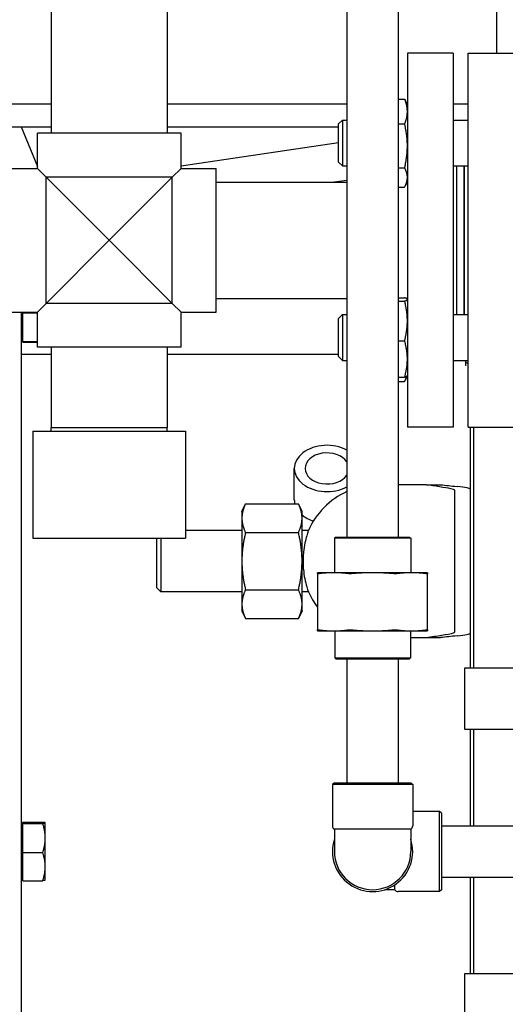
# Model space of a CAD drawing. Header units: inches. Extents: x 18 to 846, y -67 to 561.
# Tile 320 of 656: x 309 to 317, y 473 to 489. Entities that reach past the tile are written whole.
import ezdxf

# ---------------------------------------------------------------- set-up
doc = ezdxf.new("R2010")
doc.units = ezdxf.units.IN
doc.header["$LTSCALE"] = 24
doc.header["$MEASUREMENT"] = 0
doc.layers.add('Dimension (ANSI)', color=7, linetype='Continuous', lineweight=25)
doc.layers.add('Visible (ANSI)', color=7, linetype='Continuous', lineweight=30)
doc.styles.add('Note Text (ANSI)', font='tahoma.ttf')
doc.dimstyles.new('SB Fraction-16 (ANSI)', dxfattribs={"dimscale": 24, "dimtxt": 0.125, "dimasz": 0.098425, "dimexe": 0.125, "dimexo": 0.0625, "dimgap": 0.031496, "dimtad": 0, "dimtih": 1, "dimtoh": 1, "dimdec": 4, "dimrnd": 1e-08, "dimzin": 0, "dimdsep": 46, "dimlunit": 5, "dimtxsty": 'Note Text (ANSI)', "dimcen": 0.09, "dimdle": 0.393701, "dimclrd": 256, "dimclre": 256, "dimclrt": 256, "dimadec": 0, "dimazin": 3, "dimtfac": 0.96, "dimtofl": 0, "dimtmove": 0, "dimatfit": 3, "dimfxl": 1, "dimfrac": 2, "dimtolj": 1, "dimtzin": 12, "dimlwd": -1, "dimlwe": -1, "dimarcsym": 0})

# ---------------------------------------------------------------- blocks, each defined once
blk = doc.blocks.new('*D18')
at = {"layer": 'Defpoints', "color": 0, "transparency": 16777216}
for p in [(331.678, 544.007), (242.86, 406.007), (331.678, 406.007)]:
    blk.add_point(p, dxfattribs=at)
at = {"layer": 'Dimension (ANSI)', "transparency": 16777216}
for p, q in [((330.178, 544.007), (239.86, 544.007)), ((242.86, 541.645), (242.86, 486.331)), ((242.86, 408.369), (242.86, 481.682)), ((330.178, 406.007), (239.86, 406.007))]:
    blk.add_line(p, q, dxfattribs=at)
for points in [[(242.466, 541.645), (243.253, 541.645), (242.86, 544.007)], [(242.466, 408.369), (243.253, 408.369), (242.86, 406.007)]]:
    blk.add_solid(points, dxfattribs=at)
at = {"layer": 'Dimension (ANSI)', "transparency": 16777216, "insert": (239.783, 485.575), "char_height": 3, "attachment_point": 1, "style": 'Note Text (ANSI)'}
blk.add_mtext('\\A1;138', dxfattribs=at)

msp = doc.modelspace()

# ---------------------------------------------------------------- linework, layer by layer
at = {"layer": 'Visible (ANSI)'}
for p, q in [((314.62813, 495.07123), (314.62813, 480.15173)), ((315.46813, 495.07123), (315.46813, 480.15173)), ((309.79013, 489.88173), (309.79013, 486.75673)), ((311.69013, 489.88173), (311.69013, 486.75673)), ((317.07643, 489.40775), (317.07643, 488.06673)), ((315.61763, 488.06673), (315.61763, 481.94673)), ((316.36763, 488.06673), (315.61763, 488.06673)), ((316.36763, 488.06673), (316.36763, 481.94673)), ((316.61263, 481.94673), (316.61263, 488.06673)), ((316.61263, 488.06673), (317.36263, 488.06673)), ((315.46813, 487.31739), (315.57254, 487.31739)), ((315.61763, 487.22272), (315.58559, 487.29141)), ((306.30328, 487.23964), (309.79013, 487.23964)), ((311.69013, 487.23964), (314.62813, 487.23964)), ((315.60974, 487.23964), (315.61763, 487.23964)), ((316.36763, 487.23964), (316.61263, 487.23964)), ((314.49263, 486.91022), (314.55513, 486.97272)), ((314.55513, 486.97272), (314.55513, 486.22272)), ((314.55513, 486.97272), (314.62813, 486.97272)), ((316.36763, 486.97272), (316.61263, 486.97272)), ((306.30328, 486.86464), (309.79013, 486.86464)), ((309.29849, 486.86464), (309.56463, 486.21449)), ((311.69013, 486.86464), (314.49263, 486.86464)), ((314.49263, 486.28522), (314.49263, 486.91022)), ((315.46813, 486.91084), (315.57254, 486.91084)), ((311.91563, 486.75673), (309.56463, 486.75673)), ((309.56463, 486.18223), (309.56463, 486.75673)), ((311.91563, 486.18223), (311.91563, 486.75673)), ((314.49263, 486.59864), (311.91563, 486.22178)), ((308.99013, 486.18223), (309.56463, 486.18223)), ((309.56463, 486.18223), (309.70813, 486.03873)), ((311.77213, 486.03873), (311.91563, 486.18223)), ((311.91563, 486.18223), (312.49013, 486.18223)), ((312.49013, 483.83123), (312.49013, 486.18223)), ((314.49263, 486.28522), (314.55513, 486.22272)), ((314.55513, 486.22272), (314.62813, 486.22272)), ((315.46813, 486.19117), (315.57254, 486.19117)), ((316.36763, 486.22272), (316.61263, 486.22272)), ((316.42763, 483.79074), (316.42763, 486.22272)), ((316.54763, 483.79074), (316.54763, 486.22272)), ((316.55263, 483.79074), (316.55263, 486.22272)), ((311.77213, 486.03873), (309.70813, 486.03873)), ((309.70813, 486.03873), (310.74013, 485.00673)), ((309.70813, 483.97473), (309.70813, 486.03873)), ((310.74013, 485.00673), (311.77213, 486.03873)), ((311.77213, 483.97473), (311.77213, 486.03873)), ((312.49013, 485.95673), (314.62813, 485.95673)), ((314.62813, 485.9868), (314.42248, 485.95673)), ((315.46813, 485.87805), (315.57254, 485.87805)), ((315.61763, 485.97272), (315.58559, 485.90403)), ((310.74013, 485.00673), (309.70813, 483.97473)), ((311.77213, 483.97473), (310.74013, 485.00673)), ((309.70813, 483.97473), (309.56463, 483.83123)), ((311.77213, 483.97473), (309.70813, 483.97473)), ((311.91563, 483.83123), (311.77213, 483.97473)), ((312.49013, 484.05673), (314.62813, 484.05673)), ((315.46813, 484.06596), (315.57254, 484.06596)), ((315.46813, 484.01202), (315.57254, 484.01202)), ((315.61763, 484.04074), (315.61681, 484.04249)), ((308.99013, 483.83123), (309.56463, 483.83123)), ((309.30343, 466.18223), (309.30343, 483.83123)), ((309.32843, 483.81933), (309.32843, 483.83123)), ((309.32843, 483.81933), (309.56463, 483.81933)), ((309.32843, 483.35058), (309.32843, 483.81933)), ((309.56463, 483.25673), (309.56463, 483.83123)), ((311.91563, 483.25673), (311.91563, 483.83123)), ((311.91563, 483.83123), (312.49013, 483.83123)), ((314.49263, 483.72824), (314.55513, 483.79074)), ((314.55513, 483.79074), (314.55513, 483.04074)), ((314.55513, 483.79074), (314.62813, 483.79074)), ((316.36763, 483.79074), (316.61263, 483.79074)), ((314.49263, 483.10324), (314.49263, 483.72824)), ((309.32843, 483.39746), (309.30343, 483.39746)), ((309.32843, 483.35058), (309.56463, 483.35058)), ((309.32843, 483.34171), (309.32843, 483.35058)), ((309.32843, 483.34171), (309.56463, 483.34171)), ((315.46813, 483.3618), (315.57254, 483.3618)), ((309.30343, 483.14122), (309.79013, 483.14122)), ((311.91563, 483.25673), (309.56463, 483.25673)), ((309.79013, 483.25673), (309.79013, 481.94423)), ((311.69013, 483.25673), (311.69013, 481.94423)), ((311.69013, 483.14122), (314.49263, 483.14122)), ((314.49263, 483.10324), (314.55513, 483.04074)), ((314.55513, 483.04074), (314.62813, 483.04074)), ((316.36763, 483.04074), (316.61263, 483.04074)), ((316.56643, 483.02285), (316.56643, 483.04074)), ((316.56643, 483.02285), (316.56643, 482.95312)), ((315.61681, 482.78899), (315.58559, 482.72205)), ((315.61763, 482.79074), (315.61681, 482.78899)), ((315.46813, 482.76552), (315.57254, 482.76552)), ((315.46813, 482.69607), (315.57254, 482.69607)), ((309.49013, 481.88173), (311.99013, 481.88173)), ((309.49013, 481.88173), (309.49013, 480.13173)), ((309.79013, 481.94423), (311.69013, 481.94423)), ((309.79176, 481.88173), (309.79013, 481.94423)), ((311.68849, 481.88173), (311.69013, 481.94423)), ((311.99013, 481.88173), (311.99013, 480.13173)), ((316.36763, 481.94673), (315.61763, 481.94673)), ((316.61263, 481.94673), (317.36263, 481.94673)), ((316.64458, 481.94667), (316.64458, 478.00673)), ((316.70708, 478.00673), (316.70708, 481.94667)), ((313.76793, 480.75875), (313.76793, 481.27353)), ((315.93152, 481.00673), (315.46812, 481.00673)), ((315.93152, 481.00673), (316.15784, 481.00673)), ((316.39458, 480.56972), (316.39458, 480.90968)), ((312.91058, 480.56923), (312.96919, 480.69492)), ((312.96919, 480.69492), (313.83597, 480.69492)), ((313.89458, 480.56923), (313.83597, 480.69492)), ((312.91058, 480.56923), (312.91058, 480.46038)), ((313.89458, 480.46038), (313.89458, 480.56923)), ((316.39458, 478.94374), (316.39458, 480.56972)), ((312.91058, 480.46038), (312.91058, 479.75673)), ((313.89458, 479.75673), (313.89458, 480.46038)), ((312.91058, 480.25673), (311.99013, 480.25673)), ((312.96919, 480.22583), (313.83597, 480.22583)), ((313.99894, 480.25673), (313.89458, 480.25673)), ((309.49013, 480.13173), (311.99013, 480.13173)), ((311.51958, 479.31923), (311.51958, 480.13173)), ((311.58208, 480.13173), (311.58208, 479.25673)), ((314.44396, 480.15173), (314.42313, 480.1309)), ((315.67313, 480.1309), (314.42313, 480.1309)), ((314.42313, 480.1309), (314.42313, 479.56823)), ((314.44396, 480.15173), (315.65229, 480.15173)), ((315.65229, 480.15173), (315.67313, 480.1309)), ((315.67313, 480.1309), (315.67313, 479.56823)), ((312.91058, 479.75673), (312.91058, 479.05308)), ((313.89458, 479.05308), (313.89458, 479.75673)), ((314.41173, 479.56823), (314.14813, 479.56823)), ((315.04813, 479.56823), (314.41173, 479.56823)), ((315.68452, 479.56823), (315.04813, 479.56823)), ((315.94813, 479.56823), (315.68452, 479.56823)), ((314.14813, 479.55335), (314.14813, 478.63061)), ((315.94813, 478.63061), (315.94813, 479.55335)), ((311.51958, 479.31923), (311.58208, 479.25673)), ((312.91058, 479.25673), (311.58208, 479.25673)), ((312.96919, 479.28763), (313.83597, 479.28763)), ((313.99894, 479.25673), (313.89458, 479.25673)), ((312.91058, 479.05308), (312.91058, 478.94423)), ((312.91058, 478.94423), (312.96919, 478.81854)), ((313.89458, 478.94423), (313.83597, 478.81854)), ((313.89458, 478.94423), (313.89458, 479.05308)), ((316.39458, 478.60378), (316.39458, 478.94374)), ((312.96919, 478.81854), (313.83597, 478.81854)), ((314.14813, 478.61573), (314.41173, 478.61573)), ((314.41173, 478.61573), (315.04813, 478.61573)), ((314.42938, 478.61573), (314.42938, 478.17256)), ((315.04813, 478.61573), (315.68452, 478.61573)), ((315.66688, 478.61573), (315.66688, 478.17256)), ((315.68452, 478.61573), (315.94813, 478.61573)), ((315.66687, 478.50673), (315.93152, 478.50673)), ((315.93152, 478.50673), (316.15784, 478.50673)), ((314.42938, 478.17256), (315.66688, 478.17256)), ((314.45021, 478.15173), (314.42938, 478.17256)), ((315.64604, 478.15173), (314.45021, 478.15173)), ((314.62813, 478.15173), (314.62813, 476.13173)), ((315.46813, 478.15173), (315.46813, 476.13173)), ((315.64604, 478.15173), (315.66688, 478.17256)), ((317.55343, 478.00673), (316.55343, 478.00673)), ((316.55343, 478.00673), (316.55343, 477.00673)), ((316.55343, 477.00673), (317.55343, 477.00673)), ((316.64458, 477.00671), (316.64458, 475.42673)), ((316.70708, 475.42673), (316.70708, 477.00671)), ((314.42313, 476.13173), (314.39188, 476.10048)), ((315.70438, 476.10048), (314.39188, 476.10048)), ((314.39188, 476.10048), (314.39188, 475.42623)), ((314.42313, 476.13173), (315.67313, 476.13173)), ((315.67313, 476.13173), (315.70438, 476.10048)), ((315.70438, 476.10048), (315.70438, 475.42623)), ((316.14188, 475.66298), (315.70438, 475.66298)), ((316.14188, 474.35048), (316.14188, 475.66298)), ((316.17313, 475.63173), (316.14188, 475.66298)), ((316.17313, 475.63173), (316.17313, 474.38173)), ((309.32843, 475.42871), (309.30343, 475.42871)), ((309.32843, 475.46617), (309.32843, 475.48446)), ((309.32843, 475.48446), (309.65219, 475.48446)), ((309.32843, 475.46617), (309.65219, 475.46617)), ((309.32843, 474.98854), (309.32843, 475.46617)), ((309.69406, 475.47558), (309.6939, 475.47585)), ((309.69406, 475.47532), (309.69406, 475.47558)), ((309.69406, 475.22736), (309.69406, 475.47532)), ((315.67313, 475.3721), (314.42313, 475.3721)), ((314.42313, 475.3721), (314.42313, 475.00673)), ((315.67313, 475.3721), (315.67313, 475.00673)), ((316.17313, 475.42673), (318.37753, 475.42673)), ((309.69406, 474.75887), (309.69406, 475.22736)), ((309.32843, 474.98854), (309.65219, 474.98854)), ((309.32843, 474.52921), (309.32843, 474.98854)), ((309.69406, 474.53808), (309.69406, 474.75887)), ((309.32843, 474.58496), (309.30343, 474.58496)), ((316.17313, 474.58673), (318.37753, 474.58673)), ((316.64458, 474.58674), (316.64458, 473.00674)), ((316.70708, 473.00674), (316.70708, 474.58674)), ((309.32843, 474.52921), (309.65219, 474.52921)), ((309.69406, 474.53808), (309.6939, 474.53782)), ((315.4135, 474.38173), (315.4135, 474.4565)), ((315.4135, 474.38173), (315.24822, 474.38173)), ((316.14188, 474.35048), (315.46763, 474.35048)), ((316.17313, 474.38173), (316.14188, 474.35048)), ((317.55343, 473.00673), (316.55343, 473.00673)), ((316.55343, 473.00673), (316.55343, 472.00673))]:
    msp.add_line(p, q, dxfattribs=at)
for centre, radius, start, end in [((315.14458, 479.75673), 1.25, 114.403737, 156.421822), ((315.14458, 479.75673), 1.25, 203.578178, 217.139886), ((314.45438, 475.42623), 0.0625, 180, 240), ((315.64188, 475.42623), 0.0625, 300, 0), ((315.04813, 475.00673), 0.65625, 162.24721, 17.75279), ((315.04813, 475.00673), 0.625, 180, 0), ((315.46763, 474.41298), 0.0625, 210, 270)]:
    msp.add_arc(centre, radius, start, end, dxfattribs=at)
for centre, major_axis, ratio, start_param, end_param in [((314.30343, 481.27353), (-0.5355, 0), 0.7070977, 4.06093246, 8.50543816), ((314.30343, 481.27353), (-0.3595, 0), 0.7070977, 3.58523782, 8.98113279), ((325.04458, 481.18663), (-9.65, 0), 0.04782887, 0.40039701, 0.46748636), ((314.64458, 480.93553), (2, 0), 0.04782887, 0, 0.46748636), ((314.30343, 480.75875), (-0.5355, 0), 0.7070977, 0, 0.16937943), ((314.30343, 480.75875), (0.5355, 0), 0.7070977, 3.84369353, 4.28494448), ((325.04458, 478.32683), (9.65, 0), 0.04782887, 2.67410629, 2.74119564), ((314.64458, 478.57793), (-2, 0), 0.04782887, 2.67410629, 3.14159265)]:
    msp.add_ellipse(centre, major_axis=major_axis, ratio=ratio, start_param=start_param, end_param=end_param, dxfattribs=at)
for points, weights in [([(315.57254, 487.31739), (315.57966, 487.30414), (315.58559, 487.29141)], [1, 1.00580630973, 1.00983612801]), ([(315.61763, 487.11411), (315.61763, 487.20845), (315.57254, 487.31739)], [1, 1.0379548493, 1]), ([(315.57254, 486.91084), (315.61763, 487.01977), (315.61763, 487.11411)], [1, 1.0379548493, 1]), ([(315.61763, 486.551), (315.61763, 486.718), (315.57254, 486.91084)], [1, 1.0379548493, 1]), ([(315.57254, 486.19117), (315.61763, 486.38401), (315.61763, 486.551)], [1, 1.0379548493, 1]), ([(315.61763, 486.03461), (315.61763, 486.10727), (315.57254, 486.19117)], [1, 1.0379548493, 1]), ([(315.57254, 485.87805), (315.61763, 485.96195), (315.61763, 486.03461)], [1, 1.0379548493, 1]), ([(315.61763, 484.03899), (315.61763, 484.05151), (315.57254, 484.06596)], [1, 1.0379548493, 1]), ([(315.57254, 484.01202), (315.61763, 484.02647), (315.61763, 484.03899)], [1, 1.0379548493, 1]), ([(315.61763, 483.68691), (315.61763, 483.83779), (315.57254, 484.01202)], [1, 1.0379548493, 1]), ([(315.57254, 483.3618), (315.61763, 483.53602), (315.61763, 483.68691)], [1, 1.0379548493, 1]), ([(315.61763, 483.06366), (315.61763, 483.20202), (315.57254, 483.3618)], [1, 1.0379548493, 1]), ([(315.57254, 482.76552), (315.61763, 482.92529), (315.61763, 483.06366)], [1, 1.0379548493, 1]), ([(315.61681, 482.78899), (315.61172, 482.77808), (315.57254, 482.76552)], [1.00887854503, 1.03282122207, 1]), ([(315.57254, 482.69607), (315.59631, 482.74031), (315.60735, 482.77997)], [1, 1.01965956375, 1.01895290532]), ([(312.96919, 480.69492), (312.91058, 480.56923), (312.91058, 480.46038)], [1, 1.0379548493, 1]), ([(313.89458, 480.46038), (313.89458, 480.56923), (313.83597, 480.69492)], [1, 1.0379548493, 1]), ([(312.91058, 480.46038), (312.91058, 480.35152), (312.96919, 480.22583)], [1, 1.0379548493, 1]), ([(313.83597, 480.22583), (313.89458, 480.35152), (313.89458, 480.46038)], [1, 1.0379548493, 1]), ([(312.96919, 480.22583), (312.91058, 479.97444), (312.91058, 479.75673)], [1, 1.0379548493, 1]), ([(313.89458, 479.75673), (313.89458, 479.97444), (313.83597, 480.22583)], [1, 1.0379548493, 1]), ([(312.91058, 479.75673), (312.91058, 479.53902), (312.96919, 479.28763)], [1, 1.0379548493, 1]), ([(313.83597, 479.28763), (313.89458, 479.53902), (313.89458, 479.75673)], [1, 1.0379548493, 1]), ([(314.14813, 479.55335), (314.14813, 479.56823), (314.14813, 479.56823)], [1.06851824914, 1.04951712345, 1]), ([(314.41173, 479.56823), (314.30163, 479.56823), (314.18474, 479.55335)], [1, 1.04951712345, 1.06851824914]), ([(314.63872, 479.55335), (314.52183, 479.56823), (314.41173, 479.56823)], [1.06851824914, 1.04951712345, 1]), ([(315.04813, 479.56823), (314.89242, 479.56823), (314.72711, 479.55335)], [1, 1.04951712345, 1.06851824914]), ([(315.36914, 479.55335), (315.20383, 479.56823), (315.04813, 479.56823)], [1.06851824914, 1.04951712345, 1]), ([(315.68452, 479.56823), (315.57442, 479.56823), (315.45753, 479.55335)], [1, 1.04951712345, 1.06851824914]), ([(315.91152, 479.55335), (315.79462, 479.56823), (315.68452, 479.56823)], [1.06851824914, 1.04951712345, 1]), ([(315.94813, 479.56823), (315.94813, 479.56823), (315.94813, 479.55335)], [1, 1.04951712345, 1.06851824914]), ([(312.96919, 479.28763), (312.91058, 479.16194), (312.91058, 479.05308)], [1, 1.0379548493, 1]), ([(313.89458, 479.05308), (313.89458, 479.16194), (313.83597, 479.28763)], [1, 1.0379548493, 1]), ([(312.91058, 479.05308), (312.91058, 478.94423), (312.96919, 478.81854)], [1, 1.0379548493, 1]), ([(313.83597, 478.81854), (313.89458, 478.94423), (313.89458, 479.05308)], [1, 1.0379548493, 1]), ([(314.14813, 478.61573), (314.14813, 478.61573), (314.14813, 478.63061)], [1, 1.04951712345, 1.06851824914]), ([(314.18474, 478.63061), (314.30163, 478.61573), (314.41173, 478.61573)], [1.06851824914, 1.04951712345, 1]), ([(314.41173, 478.61573), (314.52183, 478.61573), (314.63872, 478.63061)], [1, 1.04951712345, 1.06851824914]), ([(314.72711, 478.63061), (314.89242, 478.61573), (315.04813, 478.61573)], [1.06851824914, 1.04951712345, 1]), ([(315.04813, 478.61573), (315.20383, 478.61573), (315.36914, 478.63061)], [1, 1.04951712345, 1.06851824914]), ([(315.45753, 478.63061), (315.57442, 478.61573), (315.68452, 478.61573)], [1.06851824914, 1.04951712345, 1]), ([(315.68452, 478.61573), (315.79462, 478.61573), (315.91152, 478.63061)], [1, 1.04951712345, 1.06851824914]), ([(315.94813, 478.63061), (315.94813, 478.61573), (315.94813, 478.61573)], [1.06851824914, 1.04951712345, 1]), ([(309.69406, 475.47532), (309.69406, 475.47956), (309.65219, 475.48446)], [1, 1.0379548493, 1]), ([(309.65219, 475.46617), (309.69406, 475.47107), (309.69406, 475.47532)], [1, 1.0379548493, 1]), ([(309.69406, 475.22736), (309.69406, 475.33819), (309.65219, 475.46617)], [1, 1.0379548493, 1]), ([(309.65219, 474.98854), (309.69406, 475.11652), (309.69406, 475.22736)], [1, 1.0379548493, 1]), ([(309.69406, 474.75887), (309.69406, 474.86546), (309.65219, 474.98854)], [1, 1.0379548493, 1]), ([(309.65219, 474.52921), (309.69406, 474.65229), (309.69406, 474.75887)], [1, 1.0379548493, 1]), ([(309.6939, 474.53782), (309.6916, 474.53382), (309.65219, 474.52921)], [1.0043418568, 1.03564311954, 1])]:
    msp.add_rational_spline(points, weights, degree=2, dxfattribs=at)
for points, knots in [([(316.61268, 482.99035), (316.60196, 482.99387), (316.59267, 482.99769), (316.5727, 483.00865), (316.56643, 483.01607), (316.56643, 483.02285)], [-3.245936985, -3.245936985, -3.245936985, -3.245936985, -3.110642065, -3.110642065, -2.871399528, -2.871399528, -2.871399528, -2.871399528]), ([(316.39272, 480.91819), (316.38604, 480.92575), (316.36189, 480.93331), (316.2356, 480.96158), (316.06072, 480.98359), (315.93152, 481.00673)], [0.22095062, 0.22095062, 0.22095062, 0.22095062, 1.4278888, 1.4278888, 4.83429221, 4.83429221, 4.83429221, 4.83429221]), ([(313.99894, 480.25673), (313.99894, 480.25673), (313.99635, 480.24993), (313.98647, 480.22201), (313.97883, 480.19976), (313.96086, 480.13948), (313.95047, 480.10053), (313.9315, 480.00947), (313.92312, 479.95754), (313.91496, 479.87485), (313.91298, 479.84708), (313.91096, 479.79881), (313.91052, 479.77859), (313.91048, 479.7385), (313.91085, 479.71868), (313.91268, 479.67171), (313.91449, 479.64481), (313.92183, 479.5666), (313.92924, 479.51773), (313.94837, 479.42047), (313.9605, 479.3749), (313.98183, 479.30396), (313.9908, 479.27901), (313.99774, 479.25992), (313.99891, 479.25672), (313.99891, 479.25672)], [-8.06285876, -8.06285876, -8.06285876, -8.06285876, -7.69970356, -7.69970356, -7.3009728, -7.3009728, -6.86791992, -6.86791992, -6.42313067, -6.42313067, -6.20646758, -6.20646758, -6.05214122, -6.05214122, -5.9009195, -5.9009195, -5.6915643, -5.6915643, -5.27828854, -5.27828854, -4.78026163, -4.78026163, -4.28262045, -4.28262045, -4.03199162, -4.03199162, -4.03199162, -4.03199162]), ([(314.18474, 479.55335), (314.173, 479.55186), (314.1637, 479.55112), (314.15158, 479.55112), (314.14813, 479.55186), (314.14813, 479.55335)], [1.292675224, 1.292675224, 1.292675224, 1.292675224, 1.413350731, 1.413350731, 1.534026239, 1.534026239, 1.534026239, 1.534026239]), ([(314.72711, 479.55335), (314.71051, 479.55186), (314.69391, 479.55112), (314.66464, 479.55112), (314.65046, 479.55186), (314.63872, 479.55335)], [1.292675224, 1.292675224, 1.292675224, 1.292675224, 1.413350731, 1.413350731, 1.534026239, 1.534026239, 1.534026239, 1.534026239]), ([(315.45753, 479.55335), (315.44579, 479.55186), (315.43161, 479.55112), (315.40235, 479.55112), (315.38574, 479.55186), (315.36914, 479.55335)], [1.292675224, 1.292675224, 1.292675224, 1.292675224, 1.413350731, 1.413350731, 1.534026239, 1.534026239, 1.534026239, 1.534026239]), ([(315.94813, 479.55335), (315.94813, 479.55186), (315.94467, 479.55112), (315.93255, 479.55112), (315.92325, 479.55186), (315.91152, 479.55335)], [0.414702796, 0.414702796, 0.414702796, 0.414702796, 0.535378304, 0.535378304, 0.656053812, 0.656053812, 0.656053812, 0.656053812]), ([(314.14813, 478.63061), (314.14813, 478.63211), (314.15158, 478.63284), (314.1637, 478.63284), (314.173, 478.63211), (314.18474, 478.63061)], [0.414702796, 0.414702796, 0.414702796, 0.414702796, 0.535378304, 0.535378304, 0.656053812, 0.656053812, 0.656053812, 0.656053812]), ([(314.63872, 478.63061), (314.65046, 478.63211), (314.66464, 478.63284), (314.69391, 478.63284), (314.71051, 478.63211), (314.72711, 478.63061)], [0.414702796, 0.414702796, 0.414702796, 0.414702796, 0.535378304, 0.535378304, 0.656053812, 0.656053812, 0.656053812, 0.656053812]), ([(315.36914, 478.63061), (315.38574, 478.63211), (315.40235, 478.63284), (315.43161, 478.63284), (315.44579, 478.63211), (315.45753, 478.63061)], [0.414702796, 0.414702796, 0.414702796, 0.414702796, 0.535378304, 0.535378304, 0.656053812, 0.656053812, 0.656053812, 0.656053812]), ([(315.91152, 478.63061), (315.92325, 478.63211), (315.93255, 478.63284), (315.94467, 478.63284), (315.94813, 478.63211), (315.94813, 478.63061)], [1.292675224, 1.292675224, 1.292675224, 1.292675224, 1.413350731, 1.413350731, 1.534026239, 1.534026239, 1.534026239, 1.534026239]), ([(315.93152, 478.50673), (315.95317, 478.51061), (315.97619, 478.51447), (316.07771, 478.53087), (316.16222, 478.543), (316.31515, 478.56844), (316.381, 478.58199), (316.39272, 478.59527)], [17.24883005, 17.24883005, 17.24883005, 17.24883005, 17.85490991, 17.85490991, 19.83059007, 19.83059007, 22.11128903, 22.11128903, 22.11128903, 22.11128903])]:
    msp.add_open_spline(points, degree=3, knots=knots, dxfattribs=at)
for points in [[(316.39458, 480.90968), (316.39458, 480.9139), (316.394, 480.91673), (316.39272, 480.91819)], [(316.39272, 478.59527), (316.394, 478.59672), (316.39458, 478.59956), (316.39458, 478.60378)], [(315.41265, 474.46103), (315.4133, 474.45932), (315.4135, 474.4578), (315.4135, 474.4565)]]:
    msp.add_open_spline(points, degree=3, dxfattribs=at)

# ---------------------------------------------------------------- dimensions: what is measured, and where the dimension line sits
at = {"layer": 'Dimension (ANSI)'}
dim = msp.add_linear_dim(base=(242.85953, 406.00673), p1=(331.67843, 544.00673), p2=(331.67843, 406.00673), angle=90, dimstyle='SB Fraction-16 (ANSI)', override={"dimgap": 0.031496, "dimdec": 4, "dimtol": 0, "dimlim": 0, "dimtp": 0, "dimtm": 0, "dimtdec": 2, "dimatfit": 1}, dxfattribs=at)
dim.commit()
dim.dimension.update_dxf_attribs({"geometry": '*D18', "text_midpoint": (242.85953, 484.00673), "dimtype": 160})

doc.saveas('drawing.dxf')
